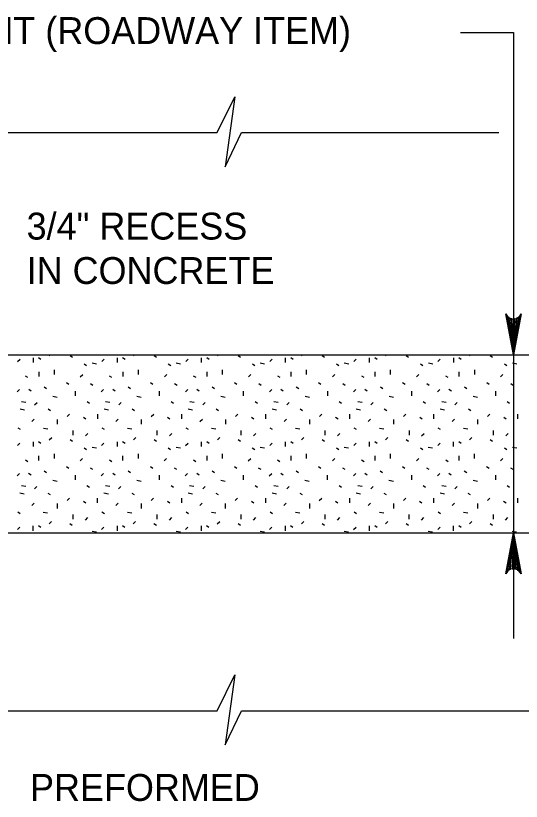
# Model space of a CAD drawing. Extents: x 638167 to 640248, y 296544 to 298920.
# Drawn here: x 639561.6 to 639619.3, y 296853.3 to 296943 of the extents above; entities that cross this region are included whole.
import ezdxf

# ---------------------------------------------------------------- set-up
doc = ezdxf.new("R2010")
doc.units = 0
doc.layers.add('1', color=7, linetype='Continuous')

msp = doc.modelspace()

# ---------------------------------------------------------------- linework, layer by layer
at = {"layer": '1'}
for p, q in [((639612.384, 296941.066), (639618.442, 296941.066)), ((639618.442, 296941.066), (639618.442, 296871.848)), ((639539.65, 296929.652), (639584.624, 296929.652)), ((639587.395, 296929.652), (639616.764, 296929.652)), ((639547.051, 296904.252), (639638.601, 296904.252)), ((639561.815, 296903.514), (639562.086, 296903.785)), ((639563.623, 296903.378), (639563.623, 296903.92)), ((639564.482, 296903.74), (639564.211, 296903.92)), ((639565.431, 296904.147), (639565.536, 296904.252)), ((639568.069, 296903.966), (639567.798, 296904.146)), ((639571.415, 296903.514), (639571.686, 296903.785)), ((639573.223, 296903.378), (639573.223, 296903.92)), ((639574.082, 296903.74), (639573.811, 296903.92)), ((639575.031, 296904.147), (639575.136, 296904.252)), ((639577.669, 296903.966), (639577.398, 296904.146)), ((639581.015, 296903.514), (639581.286, 296903.785)), ((639582.823, 296903.378), (639582.823, 296903.92)), ((639583.682, 296903.74), (639583.411, 296903.92)), ((639584.631, 296904.147), (639584.736, 296904.252)), ((639587.269, 296903.966), (639586.998, 296904.146)), ((639590.615, 296903.514), (639590.886, 296903.785)), ((639592.423, 296903.378), (639592.423, 296903.92)), ((639593.282, 296903.74), (639593.011, 296903.92)), ((639594.231, 296904.147), (639594.336, 296904.252)), ((639596.869, 296903.966), (639596.598, 296904.146)), ((639600.215, 296903.514), (639600.486, 296903.785)), ((639602.023, 296903.378), (639602.023, 296903.92)), ((639602.882, 296903.74), (639602.611, 296903.92)), ((639603.831, 296904.147), (639603.936, 296904.252)), ((639606.469, 296903.966), (639606.198, 296904.146)), ((639609.815, 296903.514), (639610.086, 296903.785)), ((639611.623, 296903.378), (639611.623, 296903.92)), ((639612.482, 296903.74), (639612.211, 296903.92)), ((639613.431, 296904.147), (639613.536, 296904.252)), ((639616.069, 296903.966), (639615.798, 296904.146)), ((639566.019, 296902.022), (639566.019, 296902.564)), ((639569.697, 296903.016), (639569.425, 296903.197)), ((639570.33, 296903.333), (639570.827, 296903.242)), ((639575.619, 296902.022), (639575.619, 296902.564)), ((639579.297, 296903.016), (639579.025, 296903.197)), ((639579.93, 296903.333), (639580.427, 296903.242)), ((639585.219, 296902.022), (639585.219, 296902.564)), ((639588.897, 296903.016), (639588.625, 296903.197)), ((639589.53, 296903.333), (639590.027, 296903.242)), ((639594.819, 296902.022), (639594.819, 296902.564)), ((639598.497, 296903.016), (639598.225, 296903.197)), ((639599.13, 296903.333), (639599.627, 296903.242)), ((639604.419, 296902.022), (639604.419, 296902.564)), ((639608.097, 296903.016), (639607.825, 296903.197)), ((639608.73, 296903.333), (639609.227, 296903.242)), ((639614.019, 296902.022), (639614.019, 296902.564)), ((639617.697, 296903.016), (639617.425, 296903.197)), ((639618.33, 296903.333), (639618.827, 296903.242)), ((639562.99, 296901.66), (639562.719, 296901.841)), ((639564.256, 296901.796), (639564.256, 296902.338)), ((639568.974, 296901.75), (639569.245, 296902.022)), ((639572.59, 296901.66), (639572.319, 296901.841)), ((639573.856, 296901.796), (639573.856, 296902.338)), ((639578.574, 296901.75), (639578.845, 296902.022)), ((639582.19, 296901.66), (639581.919, 296901.841)), ((639583.456, 296901.796), (639583.456, 296902.338)), ((639588.174, 296901.75), (639588.445, 296902.022)), ((639591.79, 296901.66), (639591.519, 296901.841)), ((639593.056, 296901.796), (639593.056, 296902.338)), ((639597.774, 296901.75), (639598.045, 296902.022)), ((639601.39, 296901.66), (639601.119, 296901.841)), ((639602.656, 296901.796), (639602.656, 296902.338)), ((639607.374, 296901.75), (639607.645, 296902.022)), ((639610.99, 296901.66), (639610.719, 296901.841)), ((639612.256, 296901.796), (639612.256, 296902.338)), ((639616.974, 296901.75), (639617.245, 296902.022)), ((639567.663, 296900.892), (639567.391, 296901.072)), ((639570.42, 296900.756), (639570.149, 296900.937)), ((639577.263, 296900.892), (639576.991, 296901.072)), ((639580.02, 296900.756), (639579.749, 296900.937)), ((639586.863, 296900.892), (639586.591, 296901.072)), ((639589.62, 296900.756), (639589.349, 296900.937)), ((639596.463, 296900.892), (639596.191, 296901.072)), ((639599.22, 296900.756), (639598.949, 296900.937)), ((639606.063, 296900.892), (639605.791, 296901.072)), ((639608.82, 296900.756), (639608.549, 296900.937)), ((639615.663, 296900.892), (639615.391, 296901.072)), ((639618.42, 296900.756), (639618.149, 296900.937)), ((639561.77, 296900.033), (639562.041, 296900.304)), ((639563.352, 296900.123), (639563.08, 296900.304)), ((639565.115, 296900.394), (639564.843, 296900.575)), ((639568.431, 296899.581), (639568.431, 296900.123)), ((639571.37, 296900.033), (639571.641, 296900.304)), ((639572.952, 296900.123), (639572.68, 296900.304)), ((639574.715, 296900.394), (639574.443, 296900.575)), ((639578.031, 296899.581), (639578.031, 296900.123)), ((639580.97, 296900.033), (639581.241, 296900.304)), ((639582.552, 296900.123), (639582.28, 296900.304)), ((639584.315, 296900.394), (639584.043, 296900.575)), ((639587.631, 296899.581), (639587.631, 296900.123)), ((639590.57, 296900.033), (639590.841, 296900.304)), ((639592.152, 296900.123), (639591.88, 296900.304)), ((639593.915, 296900.394), (639593.643, 296900.575)), ((639597.231, 296899.581), (639597.231, 296900.123)), ((639600.17, 296900.033), (639600.441, 296900.304)), ((639601.752, 296900.123), (639601.48, 296900.304)), ((639603.515, 296900.394), (639603.243, 296900.575)), ((639606.831, 296899.581), (639606.831, 296900.123)), ((639609.77, 296900.033), (639610.041, 296900.304)), ((639611.352, 296900.123), (639611.08, 296900.304)), ((639613.115, 296900.394), (639612.843, 296900.575)), ((639616.431, 296899.581), (639616.431, 296900.123)), ((639562.267, 296898.948), (639562.764, 296898.857)), ((639565.838, 296899.535), (639566.335, 296899.445)), ((639570.013, 296898.722), (639569.742, 296898.902)), ((639571.867, 296898.948), (639572.364, 296898.857)), ((639575.438, 296899.535), (639575.935, 296899.445)), ((639579.613, 296898.722), (639579.342, 296898.902)), ((639581.467, 296898.948), (639581.964, 296898.857)), ((639585.038, 296899.535), (639585.535, 296899.445)), ((639589.213, 296898.722), (639588.942, 296898.902)), ((639591.067, 296898.948), (639591.564, 296898.857)), ((639594.638, 296899.535), (639595.135, 296899.445)), ((639598.813, 296898.722), (639598.542, 296898.902)), ((639600.667, 296898.948), (639601.164, 296898.857)), ((639604.238, 296899.535), (639604.735, 296899.445)), ((639608.413, 296898.722), (639608.142, 296898.902)), ((639610.267, 296898.948), (639610.764, 296898.857)), ((639613.838, 296899.535), (639614.335, 296899.445)), ((639618.013, 296898.722), (639617.742, 296898.902)), ((639562.086, 296898.089), (639562.583, 296897.998)), ((639563.759, 296898.541), (639564.03, 296898.812)), ((639565.567, 296897.863), (639565.295, 296898.044)), ((639571.686, 296898.089), (639572.183, 296897.998)), ((639573.359, 296898.541), (639573.63, 296898.812)), ((639575.167, 296897.863), (639574.895, 296898.044)), ((639581.286, 296898.089), (639581.783, 296897.998)), ((639582.959, 296898.541), (639583.23, 296898.812)), ((639584.767, 296897.863), (639584.495, 296898.044)), ((639590.886, 296898.089), (639591.383, 296897.998)), ((639592.559, 296898.541), (639592.83, 296898.812)), ((639594.367, 296897.863), (639594.095, 296898.044)), ((639600.486, 296898.089), (639600.983, 296897.998)), ((639602.159, 296898.541), (639602.43, 296898.812)), ((639603.967, 296897.863), (639603.695, 296898.044)), ((639610.086, 296898.089), (639610.583, 296897.998)), ((639611.759, 296898.541), (639612.03, 296898.812)), ((639613.567, 296897.863), (639613.295, 296898.044)), ((639567.482, 296897.23), (639567.753, 296897.501)), ((639570.963, 296896.959), (639570.963, 296897.501)), ((639577.082, 296897.23), (639577.353, 296897.501)), ((639580.563, 296896.959), (639580.563, 296897.501)), ((639586.682, 296897.23), (639586.953, 296897.501)), ((639590.163, 296896.959), (639590.163, 296897.501)), ((639596.282, 296897.23), (639596.553, 296897.501)), ((639599.763, 296896.959), (639599.763, 296897.501)), ((639605.882, 296897.23), (639606.153, 296897.501)), ((639609.363, 296896.959), (639609.363, 296897.501)), ((639615.482, 296897.23), (639615.753, 296897.501)), ((639618.963, 296896.959), (639618.963, 296897.501)), ((639563.442, 296896.642), (639563.713, 296896.913)), ((639566.381, 296896.326), (639566.381, 296896.868)), ((639569.607, 296896.913), (639569.335, 296897.094)), ((639573.042, 296896.642), (639573.313, 296896.913)), ((639575.981, 296896.326), (639575.981, 296896.868)), ((639579.207, 296896.913), (639578.935, 296897.094)), ((639582.642, 296896.642), (639582.913, 296896.913)), ((639585.581, 296896.326), (639585.581, 296896.868)), ((639588.807, 296896.913), (639588.535, 296897.094)), ((639592.242, 296896.642), (639592.513, 296896.913)), ((639595.181, 296896.326), (639595.181, 296896.868)), ((639598.407, 296896.913), (639598.135, 296897.094)), ((639601.842, 296896.642), (639602.113, 296896.913)), ((639604.781, 296896.326), (639604.781, 296896.868)), ((639608.007, 296896.913), (639607.735, 296897.094)), ((639611.442, 296896.642), (639611.713, 296896.913)), ((639614.381, 296896.326), (639614.381, 296896.868)), ((639617.607, 296896.913), (639617.335, 296897.094)), ((639562.131, 296895.722), (639561.86, 296895.903)), ((639564.753, 296895.903), (639565.251, 296895.812)), ((639568.16, 296895.089), (639568.16, 296895.631)), ((639571.731, 296895.722), (639571.46, 296895.903)), ((639574.353, 296895.903), (639574.851, 296895.812)), ((639577.76, 296895.089), (639577.76, 296895.631)), ((639581.331, 296895.722), (639581.06, 296895.903)), ((639583.953, 296895.903), (639584.451, 296895.812)), ((639587.36, 296895.089), (639587.36, 296895.631)), ((639590.931, 296895.722), (639590.66, 296895.903)), ((639593.553, 296895.903), (639594.051, 296895.812)), ((639596.96, 296895.089), (639596.96, 296895.631)), ((639600.531, 296895.722), (639600.26, 296895.903)), ((639603.153, 296895.903), (639603.651, 296895.812)), ((639606.56, 296895.089), (639606.56, 296895.631)), ((639610.131, 296895.722), (639609.86, 296895.903)), ((639612.753, 296895.903), (639613.251, 296895.812)), ((639616.16, 296895.089), (639616.16, 296895.631)), ((639565.431, 296894.547), (639565.703, 296894.818)), ((639568.069, 296894.366), (639567.798, 296894.546)), ((639569.561, 296894.998), (639569.833, 296895.27)), ((639575.031, 296894.547), (639575.303, 296894.818)), ((639577.669, 296894.366), (639577.398, 296894.546)), ((639579.161, 296894.998), (639579.433, 296895.27)), ((639584.631, 296894.547), (639584.903, 296894.818)), ((639587.269, 296894.366), (639586.998, 296894.546)), ((639588.761, 296894.998), (639589.033, 296895.27)), ((639594.231, 296894.547), (639594.503, 296894.818)), ((639596.869, 296894.366), (639596.598, 296894.546)), ((639598.361, 296894.998), (639598.633, 296895.27)), ((639603.831, 296894.547), (639604.103, 296894.818)), ((639606.469, 296894.366), (639606.198, 296894.546)), ((639607.961, 296894.998), (639608.233, 296895.27)), ((639613.431, 296894.547), (639613.703, 296894.818)), ((639616.069, 296894.366), (639615.798, 296894.546)), ((639617.561, 296894.998), (639617.833, 296895.27)), ((639561.807, 296893.913), (639562.078, 296894.184)), ((639563.615, 296893.777), (639563.615, 296894.319)), ((639564.482, 296894.14), (639564.211, 296894.32)), ((639569.689, 296893.415), (639569.417, 296893.596)), ((639570.321, 296893.732), (639570.819, 296893.641)), ((639571.407, 296893.913), (639571.678, 296894.184)), ((639573.215, 296893.777), (639573.215, 296894.319)), ((639574.082, 296894.14), (639573.811, 296894.32)), ((639579.289, 296893.415), (639579.017, 296893.596)), ((639579.921, 296893.732), (639580.419, 296893.641)), ((639581.007, 296893.913), (639581.278, 296894.184)), ((639582.815, 296893.777), (639582.815, 296894.319)), ((639583.682, 296894.14), (639583.411, 296894.32)), ((639588.889, 296893.415), (639588.617, 296893.596)), ((639589.521, 296893.732), (639590.019, 296893.641)), ((639590.607, 296893.913), (639590.878, 296894.184)), ((639592.415, 296893.777), (639592.415, 296894.319)), ((639593.274, 296894.139), (639593.002, 296894.319)), ((639598.489, 296893.415), (639598.217, 296893.596)), ((639599.121, 296893.732), (639599.619, 296893.641)), ((639600.207, 296893.913), (639600.478, 296894.184)), ((639602.015, 296893.777), (639602.015, 296894.319)), ((639602.882, 296894.14), (639602.611, 296894.32)), ((639608.089, 296893.415), (639607.817, 296893.596)), ((639608.721, 296893.732), (639609.219, 296893.641)), ((639609.807, 296893.913), (639610.078, 296894.184)), ((639611.615, 296893.777), (639611.615, 296894.319)), ((639612.474, 296894.139), (639612.202, 296894.319)), ((639617.689, 296893.415), (639617.417, 296893.596)), ((639618.321, 296893.732), (639618.819, 296893.641)), ((639564.247, 296892.195), (639564.247, 296892.737)), ((639566.011, 296892.421), (639566.011, 296892.963)), ((639573.847, 296892.195), (639573.847, 296892.737)), ((639575.611, 296892.421), (639575.611, 296892.963)), ((639583.447, 296892.195), (639583.447, 296892.737)), ((639585.211, 296892.421), (639585.211, 296892.963)), ((639593.047, 296892.195), (639593.047, 296892.737)), ((639594.811, 296892.421), (639594.811, 296892.963)), ((639602.647, 296892.195), (639602.647, 296892.737)), ((639604.411, 296892.421), (639604.411, 296892.963)), ((639612.247, 296892.195), (639612.247, 296892.737)), ((639614.011, 296892.421), (639614.011, 296892.963)), ((639562.982, 296892.059), (639562.71, 296892.24)), ((639568.965, 296892.149), (639569.237, 296892.421)), ((639572.582, 296892.059), (639572.31, 296892.24)), ((639578.565, 296892.149), (639578.837, 296892.421)), ((639582.182, 296892.059), (639581.91, 296892.24)), ((639588.165, 296892.149), (639588.437, 296892.421)), ((639591.782, 296892.059), (639591.51, 296892.24)), ((639597.765, 296892.149), (639598.037, 296892.421)), ((639601.382, 296892.059), (639601.11, 296892.24)), ((639607.365, 296892.149), (639607.637, 296892.421)), ((639610.982, 296892.059), (639610.71, 296892.24)), ((639616.965, 296892.149), (639617.237, 296892.421)), ((639565.107, 296890.793), (639564.835, 296890.974)), ((639567.654, 296891.291), (639567.383, 296891.471)), ((639570.412, 296891.155), (639570.14, 296891.336)), ((639574.707, 296890.793), (639574.435, 296890.974)), ((639577.254, 296891.291), (639576.983, 296891.471)), ((639580.012, 296891.155), (639579.74, 296891.336)), ((639584.307, 296890.793), (639584.035, 296890.974)), ((639586.854, 296891.291), (639586.583, 296891.471)), ((639589.612, 296891.155), (639589.34, 296891.336)), ((639593.907, 296890.793), (639593.635, 296890.974)), ((639596.454, 296891.291), (639596.183, 296891.471)), ((639599.212, 296891.155), (639598.94, 296891.336)), ((639603.507, 296890.793), (639603.235, 296890.974)), ((639606.054, 296891.291), (639605.783, 296891.471)), ((639608.812, 296891.155), (639608.54, 296891.336)), ((639613.107, 296890.793), (639612.835, 296890.974)), ((639615.654, 296891.291), (639615.383, 296891.471)), ((639618.412, 296891.155), (639618.14, 296891.336)), ((639561.761, 296890.432), (639562.033, 296890.703)), ((639563.343, 296890.522), (639563.072, 296890.703)), ((639565.83, 296889.934), (639566.327, 296889.844)), ((639568.423, 296889.98), (639568.423, 296890.522)), ((639571.361, 296890.432), (639571.633, 296890.703)), ((639572.943, 296890.522), (639572.672, 296890.703)), ((639575.43, 296889.934), (639575.927, 296889.844)), ((639578.023, 296889.98), (639578.023, 296890.522)), ((639580.961, 296890.432), (639581.233, 296890.703)), ((639582.543, 296890.522), (639582.272, 296890.703)), ((639585.03, 296889.934), (639585.527, 296889.844)), ((639587.623, 296889.98), (639587.623, 296890.522)), ((639590.561, 296890.432), (639590.833, 296890.703)), ((639592.143, 296890.522), (639591.872, 296890.703)), ((639594.63, 296889.934), (639595.127, 296889.844)), ((639597.223, 296889.98), (639597.223, 296890.522)), ((639600.161, 296890.432), (639600.433, 296890.703)), ((639601.743, 296890.522), (639601.472, 296890.703)), ((639604.23, 296889.934), (639604.727, 296889.844)), ((639606.823, 296889.98), (639606.823, 296890.522)), ((639609.761, 296890.432), (639610.033, 296890.703)), ((639611.343, 296890.522), (639611.072, 296890.703)), ((639613.83, 296889.934), (639614.327, 296889.844)), ((639616.423, 296889.98), (639616.423, 296890.522)), ((639562.259, 296889.347), (639562.756, 296889.256)), ((639563.75, 296888.94), (639564.021, 296889.211)), ((639570.005, 296889.121), (639569.733, 296889.301)), ((639571.859, 296889.347), (639572.356, 296889.256)), ((639573.35, 296888.94), (639573.621, 296889.211)), ((639579.605, 296889.121), (639579.333, 296889.301)), ((639581.459, 296889.347), (639581.956, 296889.256)), ((639582.95, 296888.94), (639583.221, 296889.211)), ((639589.205, 296889.121), (639588.933, 296889.301)), ((639591.059, 296889.347), (639591.556, 296889.256)), ((639592.55, 296888.94), (639592.821, 296889.211)), ((639598.805, 296889.121), (639598.533, 296889.301)), ((639600.659, 296889.347), (639601.156, 296889.256)), ((639602.15, 296888.94), (639602.421, 296889.211)), ((639608.405, 296889.121), (639608.133, 296889.301)), ((639610.259, 296889.347), (639610.756, 296889.256)), ((639611.75, 296888.94), (639612.021, 296889.211)), ((639618.005, 296889.121), (639617.733, 296889.301)), ((639562.078, 296888.488), (639562.575, 296888.397)), ((639565.559, 296888.262), (639565.287, 296888.443)), ((639571.678, 296888.488), (639572.175, 296888.397)), ((639575.159, 296888.262), (639574.887, 296888.443)), ((639581.278, 296888.488), (639581.775, 296888.397)), ((639584.759, 296888.262), (639584.487, 296888.443)), ((639590.878, 296888.488), (639591.375, 296888.397)), ((639594.359, 296888.262), (639594.087, 296888.443)), ((639600.478, 296888.488), (639600.975, 296888.397)), ((639603.959, 296888.262), (639603.687, 296888.443)), ((639610.078, 296888.488), (639610.575, 296888.397)), ((639613.559, 296888.262), (639613.287, 296888.443)), ((639563.434, 296887.041), (639563.705, 296887.312)), ((639566.372, 296886.725), (639566.372, 296887.267)), ((639567.473, 296887.629), (639567.745, 296887.9)), ((639569.598, 296887.312), (639569.327, 296887.493)), ((639570.954, 296887.358), (639570.954, 296887.9)), ((639573.034, 296887.041), (639573.305, 296887.312)), ((639575.972, 296886.725), (639575.972, 296887.267)), ((639577.073, 296887.629), (639577.345, 296887.9)), ((639579.198, 296887.312), (639578.927, 296887.493)), ((639580.554, 296887.358), (639580.554, 296887.9)), ((639582.634, 296887.041), (639582.905, 296887.312)), ((639585.572, 296886.725), (639585.572, 296887.267)), ((639586.673, 296887.629), (639586.945, 296887.9)), ((639588.798, 296887.312), (639588.527, 296887.493)), ((639590.154, 296887.358), (639590.154, 296887.9)), ((639592.234, 296887.041), (639592.505, 296887.312)), ((639595.172, 296886.725), (639595.172, 296887.267)), ((639596.273, 296887.629), (639596.545, 296887.9)), ((639598.398, 296887.312), (639598.127, 296887.493)), ((639599.754, 296887.358), (639599.754, 296887.9)), ((639601.834, 296887.041), (639602.105, 296887.312)), ((639604.772, 296886.725), (639604.772, 296887.267)), ((639605.873, 296887.629), (639606.145, 296887.9)), ((639607.998, 296887.312), (639607.727, 296887.493)), ((639609.354, 296887.358), (639609.354, 296887.9)), ((639611.434, 296887.041), (639611.705, 296887.312)), ((639614.372, 296886.725), (639614.372, 296887.267)), ((639615.473, 296887.629), (639615.745, 296887.9)), ((639617.598, 296887.312), (639617.327, 296887.493)), ((639618.954, 296887.358), (639618.954, 296887.9)), ((639562.123, 296886.121), (639561.851, 296886.302)), ((639564.745, 296886.302), (639565.242, 296886.211)), ((639568.151, 296885.488), (639568.151, 296886.03)), ((639569.553, 296885.397), (639569.824, 296885.669)), ((639571.723, 296886.121), (639571.451, 296886.302)), ((639574.345, 296886.302), (639574.842, 296886.211)), ((639577.751, 296885.488), (639577.751, 296886.03)), ((639579.153, 296885.397), (639579.424, 296885.669)), ((639581.323, 296886.121), (639581.051, 296886.302)), ((639583.945, 296886.302), (639584.442, 296886.211)), ((639587.351, 296885.488), (639587.351, 296886.03)), ((639588.753, 296885.397), (639589.024, 296885.669)), ((639590.923, 296886.121), (639590.651, 296886.302)), ((639593.545, 296886.302), (639594.042, 296886.211)), ((639596.951, 296885.488), (639596.951, 296886.03)), ((639598.353, 296885.397), (639598.624, 296885.669)), ((639600.523, 296886.121), (639600.251, 296886.302)), ((639603.145, 296886.302), (639603.642, 296886.211)), ((639606.551, 296885.488), (639606.551, 296886.03)), ((639607.953, 296885.397), (639608.224, 296885.669)), ((639610.123, 296886.121), (639609.851, 296886.302)), ((639612.745, 296886.302), (639613.242, 296886.211)), ((639616.151, 296885.488), (639616.151, 296886.03)), ((639617.553, 296885.397), (639617.824, 296885.669)), ((639561.796, 296884.312), (639562.067, 296884.584)), ((639563.604, 296884.177), (639563.604, 296884.719)), ((639564.471, 296884.539), (639564.2, 296884.72)), ((639565.423, 296884.946), (639565.694, 296885.217)), ((639568.061, 296884.765), (639567.789, 296884.945)), ((639571.396, 296884.312), (639571.667, 296884.584)), ((639573.204, 296884.177), (639573.204, 296884.719)), ((639574.071, 296884.539), (639573.8, 296884.72)), ((639575.023, 296884.946), (639575.294, 296885.217)), ((639577.661, 296884.765), (639577.389, 296884.945)), ((639580.996, 296884.312), (639581.267, 296884.584)), ((639582.804, 296884.177), (639582.804, 296884.719)), ((639583.671, 296884.539), (639583.4, 296884.72)), ((639584.623, 296884.946), (639584.894, 296885.217)), ((639587.261, 296884.765), (639586.989, 296884.945)), ((639590.596, 296884.312), (639590.867, 296884.584)), ((639592.404, 296884.177), (639592.404, 296884.719)), ((639593.263, 296884.538), (639592.991, 296884.719)), ((639594.223, 296884.946), (639594.494, 296885.217)), ((639596.861, 296884.765), (639596.589, 296884.945)), ((639600.196, 296884.312), (639600.467, 296884.584)), ((639602.004, 296884.177), (639602.004, 296884.719)), ((639602.871, 296884.539), (639602.6, 296884.72)), ((639603.823, 296884.946), (639604.094, 296885.217)), ((639606.461, 296884.765), (639606.189, 296884.945)), ((639609.796, 296884.312), (639610.067, 296884.584)), ((639611.604, 296884.177), (639611.604, 296884.719)), ((639612.463, 296884.538), (639612.191, 296884.719)), ((639613.423, 296884.946), (639613.694, 296885.217)), ((639616.061, 296884.765), (639615.789, 296884.945)), ((639547.051, 296883.932), (639638.601, 296883.932)), ((639570.31, 296884.132), (639570.808, 296884.041)), ((639579.91, 296884.132), (639580.408, 296884.041)), ((639589.51, 296884.132), (639590.008, 296884.041)), ((639599.11, 296884.132), (639599.608, 296884.041)), ((639608.71, 296884.132), (639609.208, 296884.041)), ((639618.31, 296884.132), (639618.808, 296884.041)), ((639539.65, 296863.612), (639584.624, 296863.612)), ((639587.395, 296863.612), (639641.987, 296863.612))]:
    msp.add_line(p, q, dxfattribs=at)
for points in [[(639584.624, 296929.652), (639586.623, 296933.735), (639585.536, 296925.743), (639587.395, 296929.652)], [(639618.442, 296904.252), (639617.561, 296908.949), (639617.686, 296908.768), (639617.812, 296908.587), (639617.969, 296908.494), (639618.127, 296908.401), (639618.284, 296908.374), (639618.442, 296908.347), (639618.599, 296908.374), (639618.757, 296908.401), (639618.914, 296908.494), (639619.072, 296908.587), (639619.197, 296908.768), (639619.322, 296908.949), (639618.442, 296904.252), (639619.197, 296908.768), (639619.072, 296908.587), (639618.442, 296904.252), (639618.914, 296908.494), (639618.757, 296908.401), (639618.442, 296904.252), (639618.599, 296908.374), (639618.442, 296908.347), (639618.442, 296904.252), (639618.284, 296908.374), (639618.127, 296908.401), (639618.442, 296904.252), (639617.969, 296908.494), (639617.812, 296908.587), (639618.442, 296904.252), (639617.686, 296908.768)], [(639618.442, 296883.932), (639619.322, 296879.234), (639619.197, 296879.415), (639619.072, 296879.596), (639618.914, 296879.689), (639618.757, 296879.783), (639618.599, 296879.81), (639618.442, 296879.837), (639618.284, 296879.81), (639618.127, 296879.783), (639617.969, 296879.689), (639617.812, 296879.596), (639617.686, 296879.415), (639617.561, 296879.234), (639618.442, 296883.932), (639617.686, 296879.415), (639617.812, 296879.596), (639618.442, 296883.932), (639617.969, 296879.689), (639618.127, 296879.783), (639618.442, 296883.932), (639618.284, 296879.81), (639618.442, 296879.837), (639618.442, 296883.932), (639618.599, 296879.81), (639618.757, 296879.783), (639618.442, 296883.932), (639618.914, 296879.689), (639619.072, 296879.596), (639618.442, 296883.932), (639619.197, 296879.415)], [(639584.624, 296863.612), (639586.623, 296867.695), (639585.536, 296859.703), (639587.395, 296863.612)]]:
    msp.add_lwpolyline(points, dxfattribs=at)

# ---------------------------------------------------------------- texts
for s, p in [('JOINT (ROADWAY ITEM)', (639551.969, 296939.761)), ('3/4" RECESS', (639562.84, 296917.429)), ('IN CONCRETE', (639562.84, 296912.357)), ('PREFORMED', (639563.23, 296853.314))]:
    msp.add_text(s, height=3.072, dxfattribs=at).set_placement(p)

doc.saveas('drawing.dxf')
